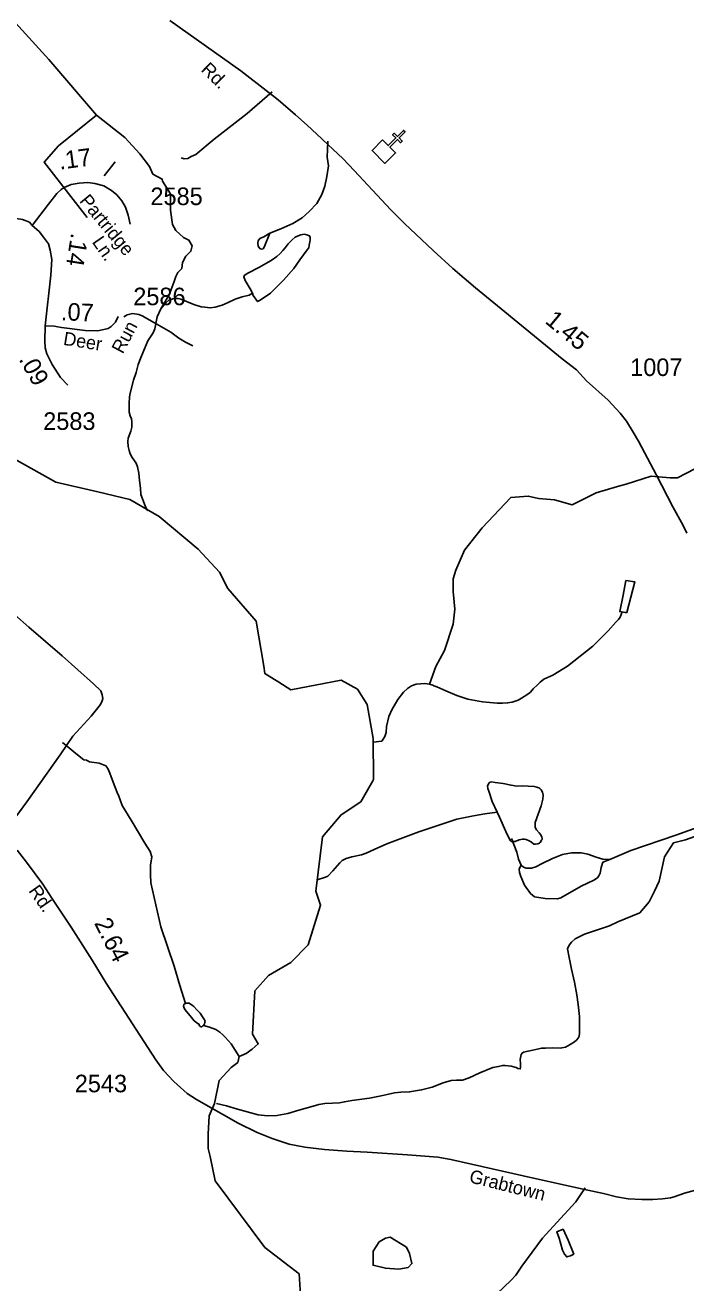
# Model space of a CAD drawing. Extents: x 2082433 to 2279600, y 546599 to 755198.
# Drawn here: x 2223304 to 2228002, y 603236 to 612186 of the extents above; entities that cross this region are included whole.
import ezdxf

# ---------------------------------------------------------------- set-up
doc = ezdxf.new("R2010")
doc.units = 0
for name, color, linetype in [('Exist Cultural Church CELL', 7, 'Continuous'), ('Exist Hydrographic Creek Single Shore', 7, 'Continuous'), ('Exist Hydrographic Pond Under 1500 Sq Ft', 7, 'Continuous'), ('Exist Road Non-System Type 51', 7, 'Continuous'), ('Exist Road Non-System Type 51 Label', 7, 'Continuous'), ('Exist Road Secondary Mileage Hundredths English Label', 7, 'Continuous'), ('Exist Road Secondary Type 51 Attributed', 7, 'Continuous'), ('Exist Road Secondary Type 51 Label', 7, 'Continuous'), ('Exist Road Secondary Type 51 Number Label', 7, 'Continuous')]:
    doc.layers.add(name, color=color, linetype=linetype)

msp = doc.modelspace()

# ---------------------------------------------------------------- linework, layer by layer
at = {"layer": 'Exist Cultural Church CELL'}
msp.add_lwpolyline([(2225845.7, 611370), (2225886.1, 611329.8), (2225939.9, 611383.6), (2225917.3, 611406.3), (2225928.6, 611417.6), (2225951.2, 611394.9), (2225993.8, 611437.4), (2226005.1, 611426.1), (2225962.6, 611383.6), (2225985.2, 611360.9), (2225973.9, 611349.6), (2225951.3, 611372.3), (2225897.4, 611318.5), (2225938, 611277.6), (2225862.7, 611202.4), (2225770.4, 611294.8)], close=True, dxfattribs=at)
at = {"layer": 'Exist Hydrographic Creek Single Shore'}
for points in [[(2223523.2, 608934), (2223246.2, 609087.2), (2222961.2, 609384.9), (2222526.2, 609623.3), (2222167.2, 609729), (2221991.3, 609827.7), (2221916.2, 609927.7), (2221730.2, 610308.6), (2221579.1, 610459.3), (2221360.1, 610791.7), (2221323.2, 611330.4), (2221295.2, 611407.6), (2221289.1, 611508.2), (2220940.1, 612496), (2220962.1, 613036.7), (2221010, 613255.5), (2221186.4, 613603.6)], [(2223744.4, 610816.5), (2223438.3, 611210.6), (2223541.7, 611326.8), (2223810.3, 611545.1)], [(2223810.3, 611545.1), (2224013, 611386.3), (2224120, 611271.5), (2224188.1, 611180.8), (2224212.2, 611127), (2224278.8, 611091.5), (2224281.6, 611075.9), (2224337.6, 610986.6), (2224337.6, 610870.4), (2224351.8, 610768.4), (2224374.5, 610725.8), (2224429.7, 610674.8), (2224468, 610656.4), (2224492.1, 610616.7), (2224482.9, 610577), (2224446, 610543), (2224421.9, 610496.2), (2224417.7, 610453.7), (2224390.8, 610425.3), (2224375.2, 610398.4), (2224363.8, 610363), (2224328.4, 610266.6), (2224269.3, 610167.8)], [(2224919.9, 610279.3), (2224896.1, 610265), (2224848.1, 610252.4), (2224798.3, 610236), (2224746.6, 610213.8), (2224704.4, 610193.4), (2224655, 610179), (2224618.9, 610174.7), (2224580.7, 610178.4), (2224554.7, 610182.4), (2224502.8, 610197.8), (2224410.3, 610236.9), (2224392.3, 610240.9), (2224372.4, 610240.7), (2224354.6, 610238.5), (2224338.6, 610232.4), (2224326.5, 610228.5), (2224304.7, 610209.9), (2224269.3, 610167.8), (2224241.6, 610111.6), (2224226, 610025.5), (2224214.5, 609997.7), (2224177.2, 609939.2), (2224130, 609826.7), (2224108.3, 609770.8), (2224092.7, 609714.7), (2224075.1, 609660.6), (2224047.8, 609558.4), (2224046.4, 609536.4), (2224042.5, 609498.4), (2224042.9, 609464.3), (2224043.1, 609432.2), (2224051.5, 609406.2), (2224059.3, 609384.3), (2224063.6, 609366.7), (2224063.8, 609352.5), (2224061.9, 609326.4), (2224056, 609296.4), (2224036.7, 609246.2), (2224034.7, 609224.2), (2224036.9, 609188.6), (2224043.3, 609160.5), (2224051.5, 609136.5), (2224066, 609110.8), (2224093.9, 609068.9), (2224104, 609043), (2224112.4, 608999.2), (2224116.9, 608947), (2224123.5, 608891.3), (2224127.6, 608845.2), (2224158.5, 608765.5), (2224168.8, 608739.7), (2224176.8, 608729.9)], [(2228066.4, 609028.5), (2227941.7, 608966.1), (2227890.7, 608966.1), (2227754.6, 608977.5), (2227578.8, 608920.8), (2227516.5, 608903.8), (2227363.4, 608858.4), (2227193.3, 608773.4), (2227068.6, 608807.4), (2226955.2, 608818.7), (2226955.2, 608818.7), (2226881.5, 608835.7), (2226756.7, 608824.4), (2226552.6, 608609), (2226427.9, 608450.2), (2226365.5, 608308.5), (2226348.5, 608246.1), (2226348.5, 608155.4), (2226359.9, 608030.7), (2226348.5, 607922.9), (2226286.2, 607735.9), (2226223.8, 607622.5), (2226179.9, 607496.5)], [(2223821.7, 608864.7), (2223523.2, 608934)], [(2225000.7, 607623.7), (2224947.3, 607944.1), (2224746.2, 608177.8), (2224686.3, 608293.8), (2224535.2, 608457.6), (2224258.1, 608689.5), (2224049.2, 608811.8), (2223821.7, 608864.7)], [(2227549.8, 608010.7), (2227535.3, 607973.7), (2227523.6, 607957.2), (2227503.7, 607937.1), (2227450.4, 607877.1), (2227341.3, 607766.2), (2227160.5, 607624.7), (2227057.1, 607559.6), (2226993.2, 607531.1), (2226965.7, 607511), (2226947.9, 607493), (2226915.9, 607464.5), (2226897.8, 607440.5), (2226878.1, 607424.4), (2226832.6, 607396), (2226810.7, 607383.9), (2226767, 607369.4), (2226735, 607363.3), (2226698.9, 607361), (2226661, 607360.7), (2226557, 607371.9), (2226450.8, 607390.8), (2226374.5, 607416.5), (2226296.2, 607449.8), (2226230.2, 607477.2), (2226209.9, 607485.1)], [(2225108.9, 607509.8), (2225009.3, 607572.3), (2225000.7, 607623.7)], [(2225775.4, 606808.2), (2225781.3, 606818.6), (2225779.3, 607110.5), (2225735.4, 607350.9), (2225668.3, 607460.5), (2225551.2, 607525.2), (2225193.2, 607457), (2225108.9, 607509.8)], [(2226209.9, 607485.1), (2226204.1, 607488.8), (2226179.9, 607496.5), (2226146.1, 607500.4), (2226116.4, 607500), (2226083.8, 607496), (2226052, 607483.8), (2226022.2, 607465.6), (2225994.4, 607439.4), (2225955.2, 607386.9), (2225911.7, 607314.8), (2225890, 607266.5), (2225874.4, 607196.3), (2225870.9, 607152.2), (2225861.3, 607124.1), (2225849.4, 607104.4), (2225839.3, 607092.1), (2225779.5, 607083)], [(2223570.1, 607081.2), (2223622.7, 607038.1), (2223665.2, 607002.5), (2223721.6, 606958.6), (2223739.8, 606955.1), (2223761.5, 606943.3), (2223829.6, 606933.8), (2223877.8, 606916), (2223892, 606896.4), (2223906.3, 606862.3), (2223930.9, 606798.5), (2223959.4, 606724.9), (2223969.5, 606699), (2223993.9, 606633.3), (2224058.7, 606529.8), (2224156.1, 606364.6), (2224192.4, 606306.9), (2224204.9, 606268.9), (2224195.2, 606209.1), (2224195.6, 606142.9), (2224198.1, 606083.4), (2224269.3, 605769.7), (2224363, 605490.7), (2224404.2, 605353.1), (2224443.3, 605223.5)], [(2225261.3, 603149), (2225252.3, 603300.1), (2225009.3, 603488.7), (2224655.4, 603961.6), (2224620.3, 604136.2), (2224604.8, 604193.1), (2224604.8, 604293.7), (2224611.9, 604425.5), (2224650.1, 604512), (2224683.3, 604676.1), (2224767.8, 604770), (2224817.4, 604805.4), (2224825.9, 604846.5), (2224875.5, 604867.8), (2224919.4, 604898.9), (2224962, 604937.2), (2224921.3, 605005.8), (2224936.3, 605313.8), (2225035.3, 605423.3), (2225192.4, 605515.3), (2225316.3, 605640.7), (2225405.2, 605924.2), (2225371.2, 606023.3), (2225418.4, 606409.4), (2225550.2, 606567.4), (2225691.3, 606659.7), (2225775.4, 606808.2)], [(2230433.5, 606350.4), (2230317.2, 606452.4), (2230090.4, 606602.6), (2229934.5, 606645.2), (2229755.9, 606631), (2229605.7, 606631), (2229482.4, 606633.8), (2229391.7, 606662.2), (2229312.3, 606701.9), (2229179.1, 606795.4), (2229125.2, 606795.4), (2228799.2, 606673.5), (2227998.4, 606390), (2227913.3, 606367.4), (2227851, 606268.1), (2227811.3, 606095.2), (2227780.1, 606024.4), (2227740.4, 605947.8), (2227674.6, 605869.4)], [(2226661, 606584.9), (2226573.4, 606574.6), (2226491.4, 606559.7), (2226373.7, 606536.6), (2226102.8, 606446.5), (2225875.2, 606360.7), (2225785.8, 606319.9), (2225728, 606293.3), (2225696, 606283.1), (2225626.3, 606266.9), (2225586.1, 606256.3), (2225558.8, 606242.2), (2225542.4, 606226), (2225491.2, 606167.7), (2225455.3, 606131.3), (2225439.5, 606123.1), (2225380.9, 606103.1)], [(2227674.6, 605869.4), (2227519.3, 605804.5), (2227459.3, 605775.8), (2227395.9, 605755.4), (2227282.3, 605716.5), (2227216.1, 605683.9), (2227188.6, 605661.7), (2227172.6, 605639.8), (2227161.1, 605613.6), (2227171.6, 605551.6), (2227188.2, 605467.9), (2227210.7, 605376.1), (2227227.7, 605286.4), (2227236.4, 605218.1), (2227245, 605132.5), (2227245.8, 605012.3), (2227243.7, 604992.4), (2227236.4, 604978.5), (2227223.9, 604962.5), (2227210.3, 604950.3), (2227180.6, 604932.1), (2227146.5, 604913.8), (2227108.4, 604907.3), (2227054.7, 604909), (2227005.1, 604906.7), (2226977, 604906.5), (2226880.8, 604885.7), (2226847.2, 604877.4), (2226837.1, 604871.2), (2226831.4, 604861.1), (2226823.6, 604825), (2226825.6, 604797.1), (2226825.8, 604769.1), (2226824, 604759.2), (2226807.8, 604761.3), (2226794.3, 604769), (2226759.8, 604778.7), (2226716.1, 604782.4), (2226697.9, 604782.4), (2226670, 604776), (2226628.4, 604767.7), (2226536.3, 604730.9), (2226460.9, 604694.4), (2226414.9, 604677.8), (2226370.8, 604679.6), (2226332.7, 604677.3), (2226276.9, 604658.9), (2226197.6, 604628.3), (2226123.3, 604609.5), (2226038, 604594.8), (2225975.9, 604592.4), (2225929.8, 604588), (2225877.9, 604575.6), (2225836.3, 604567.3), (2225752.2, 604550.7), (2225626.3, 604533.6), (2225574.6, 604525.2), (2225538.3, 604516.9), (2225488.7, 604514.3), (2225434.8, 604511.8), (2225392.9, 604505.6), (2225334.9, 604489.2), (2225249.2, 604464.4), (2225171.5, 604441.7), (2225093.8, 604427.1), (2225027.3, 604424.5), (2224959.9, 604432.2), (2224813.3, 604473), (2224734.9, 604496.2), (2224664.1, 604512.1)], [(2224572.3, 605068.6), (2224614.6, 605057), (2224658.9, 605039.3), (2224688.8, 605019.8), (2224709.1, 605001.7), (2224726.9, 604984), (2224769.6, 604936.2), (2224825.9, 604846.5)]]:
    msp.add_lwpolyline(points, dxfattribs=at)
at = {"layer": 'Exist Hydrographic Pond Under 1500 Sq Ft'}
for points in [[(2224919.9, 610279.3), (2224926, 610263.3), (2224956.6, 610219.4), (2224976.1, 610229.5), (2225048, 610278.2), (2225141.1, 610370.8), (2225214.3, 610455.5), (2225258, 610515.8), (2225309.3, 610586.4), (2225320.8, 610602.5), (2225324.7, 610620.5), (2225328.8, 610644.2), (2225330.6, 610658.2), (2225330.6, 610668.3), (2225330.2, 610674.4), (2225326.3, 610686.4), (2225318.5, 610690), (2225308, 610694), (2225288.4, 610697.8), (2225264.2, 610693.7), (2225246.1, 610687.5), (2225224.6, 610677.4), (2225202.4, 610659.3), (2225174.8, 610629), (2225153.2, 610601), (2225137.4, 610582.7), (2225117.6, 610560.5), (2225093.8, 610540.6), (2225053.8, 610512.2), (2224966.2, 610461.3), (2224886.9, 610420.9), (2224869, 610410.7), (2224862.9, 610406.7), (2224858.6, 610396.4), (2224869.2, 610368.8), (2224903.5, 610309), (2224919.9, 610279.3)], [(2227569.9, 608007.7), (2227532.2, 608013.4), (2227555.3, 608129.5), (2227576, 608233.5), (2227640.2, 608224.1), (2227582.2, 608005.8), (2227569.9, 608007.7)], [(2226661, 606584.9), (2226624.7, 606662.5), (2226600.1, 606734.4), (2226593.9, 606754.3), (2226591.7, 606774.1), (2226601.7, 606790.5), (2226603.8, 606794.7), (2226609.5, 606798.6), (2226621.2, 606800.5), (2226645.6, 606796.8), (2226703.4, 606789.3), (2226759.4, 606777.7), (2226799.6, 606772), (2226837.5, 606772.3), (2226923.7, 606769.1), (2226941.5, 606763.2), (2226955.6, 606759.4), (2226963.4, 606755.4), (2226973.9, 606745.7), (2226983.5, 606727.6), (2226987.8, 606707.9), (2226986.2, 606677.7), (2226974.3, 606631.7), (2226951.1, 606571.5), (2226929.6, 606513.1), (2226929.8, 606499.3), (2226929.8, 606479.4), (2226934.3, 606467.4), (2226940.1, 606461.2), (2226958.1, 606439.5), (2226970.4, 606423.8), (2226978.6, 606407.5)], [(2226978.6, 606407.5), (2226980.9, 606399.6), (2226980.9, 606391.9), (2226976.4, 606385.6), (2226966.9, 606369.6), (2226960.8, 606365.7), (2226950.7, 606359.5), (2226946.8, 606359.6), (2226932.9, 606357.3), (2226921, 606359.1), (2226904.6, 606371.3), (2226888.8, 606380.9), (2226866.7, 606390.8), (2226854.6, 606394.6), (2226840.6, 606394.7), (2226817, 606388.6), (2226788.9, 606378.2), (2226774.8, 606377.9), (2226760.8, 606378), (2226756.9, 606379.8), (2226752.8, 606384), (2226722.3, 606447.5), (2226677.4, 606551.1), (2226661, 606584.9)], [(2224443.3, 605223.5), (2224435.6, 605219.4), (2224431.2, 605213.6), (2224429.8, 605205.3), (2224435.6, 605191.4), (2224441.7, 605179.6), (2224486, 605123.8), (2224506.1, 605100.1), (2224534.8, 605080.3), (2224538.3, 605078.6), (2224540.7, 605072.6), (2224544.4, 605064.3), (2224548.5, 605060.5), (2224554.5, 605058.3), (2224560.4, 605058.6), (2224568.6, 605064.7), (2224572.3, 605068.6)], [(2224572.3, 605068.6), (2224576.8, 605074.8), (2224578.3, 605078.7), (2224582.6, 605088.6), (2224584.2, 605096.8), (2224582.4, 605102.8), (2224580.3, 605108.7), (2224566, 605130.4), (2224549.6, 605154.4), (2224525.6, 605180.3), (2224503.4, 605203.9), (2224491.1, 605211.8), (2224479.4, 605219.7), (2224469.4, 605225.7), (2224459.3, 605227.6), (2224449.3, 605225.5), (2224443.3, 605223.5)], [(2227162.8, 603425), (2227155, 603420.5), (2227138.8, 603440.8), (2227124.7, 603468.5), (2227100.3, 603554.1), (2227083.7, 603600), (2227129.2, 603618.3), (2227166.1, 603540.9), (2227204.7, 603441), (2227181.1, 603428.8), (2227162.8, 603425)]]:
    msp.add_lwpolyline(points, dxfattribs=at)
msp.add_lwpolyline([(2225899.4, 603561), (2225866.2, 603555.5), (2225821.9, 603527.8), (2225777.6, 603461.4), (2225777.6, 603361.8), (2225866.2, 603339.7), (2225960.3, 603334.2), (2226026.8, 603345.2), (2226054.5, 603372.9), (2226037.9, 603444.8), (2226015.7, 603489.1)], close=True, dxfattribs=at)
at = {"layer": 'Exist Road Non-System Type 51'}
for points in [[(2225059.8, 611712.6), (2224882.2, 611557.7), (2224647.7, 611373.9), (2224516.7, 611266.8), (2224485, 611250.6), (2224460.9, 611238.3), (2224435.1, 611236), (2224412.9, 611241.9)], [(2225455.4, 611361.7), (2225452.4, 611246.4), (2225460.8, 611184.4), (2225449.5, 611110.5), (2225436.1, 611040.4), (2225412.6, 610982.3), (2225377, 610918), (2225323.7, 610859.5), (2225274.1, 610815.1), (2225208.4, 610774.7), (2225122.6, 610736), (2225043, 610705.2)], [(2225043, 610705.2), (2225003.9, 610607.1), (2224995.9, 610595), (2224984.1, 610592.9), (2224972, 610596.7), (2224959.9, 610612.8), (2224959.7, 610634.8), (2224961.4, 610652.7), (2224973.3, 610668.9), (2225001.4, 610678.9), (2225043, 610705.2)], [(2224004.7, 610109.7), (2224030, 610125.6), (2224067.2, 610133.6), (2224112.4, 610128.3), (2224136.3, 610117.7), (2224224, 610068.5), (2224341, 610000.7), (2224396.8, 609959.5), (2224443.4, 609930.2), (2224496.5, 609905)], [(2223125.8, 608082.8), (2223330.4, 607902.1), (2223567.4, 607697.5), (2223790.7, 607499.7), (2223841.9, 607448.5), (2223852.1, 607421.3), (2223855.5, 607395.7), (2223852.1, 607376.9), (2223840.2, 607351.4), (2223773.7, 607267.8), (2223644.1, 607126.3), (2223553.8, 606993.3), (2223316.8, 606659.1), (2223211.1, 606517.6)], [(2229423.1, 606937), (2228775.8, 606725.9), (2228399.7, 606590.3), (2227931.4, 606421.1), (2227611.2, 606312.1), (2227460.5, 606249.9)], [(2226831.1, 606208.6), (2226811.5, 606250.5), (2226800.4, 606300.9), (2226762.6, 606398.7)], [(2227460.5, 606249.9), (2227411.3, 606251.9), (2227363.8, 606264.5), (2227305, 606286.9), (2227257.5, 606296.7), (2227189, 606296.7), (2227126.1, 606284.1), (2227054.8, 606256.1), (2226980.7, 606221.2), (2226936, 606197.4), (2226905.2, 606187.6), (2226884.2, 606186.2), (2226866.1, 606186.2), (2226847.9, 606194.6), (2226831.1, 606208.6)], [(2227411.3, 606229.6), (2227400.1, 606191.8), (2227391.7, 606152.7), (2227383.3, 606133.1), (2227373.5, 606117.7), (2227347, 606101), (2227257.5, 606060.4), (2227112.1, 605976.5), (2227089.7, 605969.5), (2227001.7, 605972.3), (2226924.8, 605983.5), (2226898.2, 606007.3), (2226854.9, 606067.4), (2226829.7, 606127.5), (2226819.9, 606155.5), (2226817.1, 606180.6), (2226824.1, 606197.4), (2226831.1, 606208.6)], [(2227460.5, 606249.9), (2227411.3, 606229.6)], [(2227285.9, 603911.6), (2227218.6, 603813.6), (2227083.9, 603666.1), (2226983.3, 603554.4), (2226836.6, 603354.1), (2226792.3, 603291), (2226756.5, 603252.6), (2226659.3, 603160.6)]]:
    msp.add_lwpolyline(points, dxfattribs=at)
at = {"layer": 'Exist Road Non-System Type 51 Label'}
msp.add_lwpolyline([(2223945.1, 611214.4), (2223865.9, 611113.1)], dxfattribs=at)
at = {"layer": 'Exist Road Secondary Type 51 Attributed'}
for points in [[(2224333.7, 612219.8), (2224837.7, 611861.9), (2225038.5, 611705.3), (2225103, 611654.9), (2225225.6, 611547.9), (2225309.9, 611473.5), (2225378.3, 611409.7), (2225456.3, 611337.4), (2225565.4, 611234), (2225643.7, 611152.5), (2225903.1, 610873.2), (2226002.3, 610775.4), (2226205.4, 610582.7), (2226344.3, 610454.4), (2226505.9, 610317.6), (2226661.8, 610190.1), (2227121.4, 609812.3), (2227223.8, 609733.5), (2227295.7, 609656.4), (2227449.5, 609518.2), (2227535.2, 609424), (2227580.6, 609367.3), (2227627.4, 609290.7), (2227664.6, 609224.8), (2227794.3, 608983.2), (2227910.5, 608759.2), (2227982.1, 608626.7), (2228008.2, 608570.7)], [(2223353.2, 610759.9), (2223469.5, 610911.5), (2223529, 610988.1), (2223559.1, 611016.9), (2223581.7, 611031.6), (2223630.8, 611051.5), (2223687.7, 611061.8), (2223750.1, 611066), (2223799.7, 611058.9), (2223863.5, 611043.3), (2223917.4, 611009.3), (2223955.6, 610978.1), (2223991.1, 610937), (2224018, 610891.7), (2224035.7, 610835), (2224051.3, 610771.2)], [(2222950.3, 610833.6), (2223041.8, 610814.4), (2223166, 610815.3), (2223202.7, 610812.4), (2223240.3, 610811.6), (2223285.5, 610803.6), (2223334.7, 610783.7), (2223353.2, 610759.9)], [(2223353.2, 610759.9), (2223402.8, 610718.7), (2223435.4, 610677.6), (2223469.5, 610629.5), (2223481.5, 610584.1), (2223492.8, 610517.5), (2223485.8, 610406.9), (2223446.8, 610045.5)], [(2223446.8, 610045.5), (2223444.4, 609940.8), (2223445.8, 609889), (2223458.1, 609847.1), (2223496.4, 609771.9), (2223554.5, 609678.4), (2223606.9, 609624.5)], [(2223446.8, 610045.5), (2223511.2, 610044.1), (2223563, 610034.1), (2223730.6, 610014.4), (2223821, 610011.5), (2223894.7, 610027.1), (2223914.5, 610041.2), (2223945.7, 610072.4), (2223965.5, 610112.1)], [(2223247.6, 606314.9), (2223314.3, 606229.9), (2223430.5, 606074.4), (2223493.6, 605973.8), (2223631.8, 605767), (2223780.1, 605531.7), (2223880.5, 605368.1), (2224094.5, 605039.3), (2224234.1, 604822.4), (2224288, 604747.3), (2224361.7, 604669.3), (2224456.7, 604584.3), (2224521.9, 604541.8), (2224818.8, 604371.7), (2224953.5, 604305.1), (2225059.8, 604262.5), (2225180.2, 604224.3), (2225292.9, 604203), (2225431.8, 604184.6), (2225592.2, 604174.5), (2225735.4, 604166), (2226023, 604146.6), (2226238.3, 604130.7), (2226331.9, 604115.1), (2226846.4, 603997.5), (2227261, 603905.4), (2227416.2, 603871.3), (2227509.7, 603848.7), (2227591.9, 603833.1), (2227688.3, 603828.8), (2227766.3, 603828.8), (2227837.1, 603833.1), (2227893.1, 603842.1), (2227918.7, 603847.4), (2227993.6, 603873.9), (2228808.4, 604098.3)]]:
    msp.add_lwpolyline(points, dxfattribs=at)
at = {"layer": 'Exist Road Secondary Type 51 Label'}
msp.add_lwpolyline([(2223810.3, 611545.1), (2223472.3, 611942), (2223021.6, 612438)], dxfattribs=at)

# ---------------------------------------------------------------- texts
at = {"layer": 'Exist Road Secondary Mileage Hundredths English Label'}
for s, rotation, p in [('.17', 7.59581, (2223550.7, 611158)), ('.14', 260.87686, (2223631.9, 610711.1)), ('.07', 357.59365, (2223556.7, 610087)), ('1.45', 320.18909, (2226994, 610072)), ('.09', 299.34356, (2223256.3, 609809.4)), ('2.64', 296.49184, (2223793.3, 605796.4))]:
    msp.add_text(s, height=125, rotation=rotation, dxfattribs=at).set_placement(p)
at = {"layer": 'Exist Road Secondary Type 51 Label'}
for s, rotation, p in [('Rd.', 315.45387, (2224548.3, 611863.7)), ('Partridge', 309.58284, (2223686, 610933.5)), ('Ln.', 304.991, (2223776, 610642.8)), ('Run', 62.11028, (2223997.8, 609841.7)), ('Deer', 350.95716, (2223570.8, 609911.8)), ('Rd.', 304.82836, (2223324.5, 606026)), ('Grabtown', 345.90052, (2226455.9, 603953))]:
    msp.add_text(s, height=95, rotation=rotation, dxfattribs=at).set_placement(p)
at = {"layer": 'Exist Road Secondary Type 51 Number Label'}
for s, p in [('2585', (2224194.9, 610905.9)), ('2586', (2224073, 610193.2)), ('1007', (2227606.1, 609689.5)), ('2583', (2223432.4, 609306.1)), ('2543', (2223656.8, 604592.4))]:
    msp.add_text(s, height=125, dxfattribs=at).set_placement(p)

doc.saveas('drawing.dxf')
